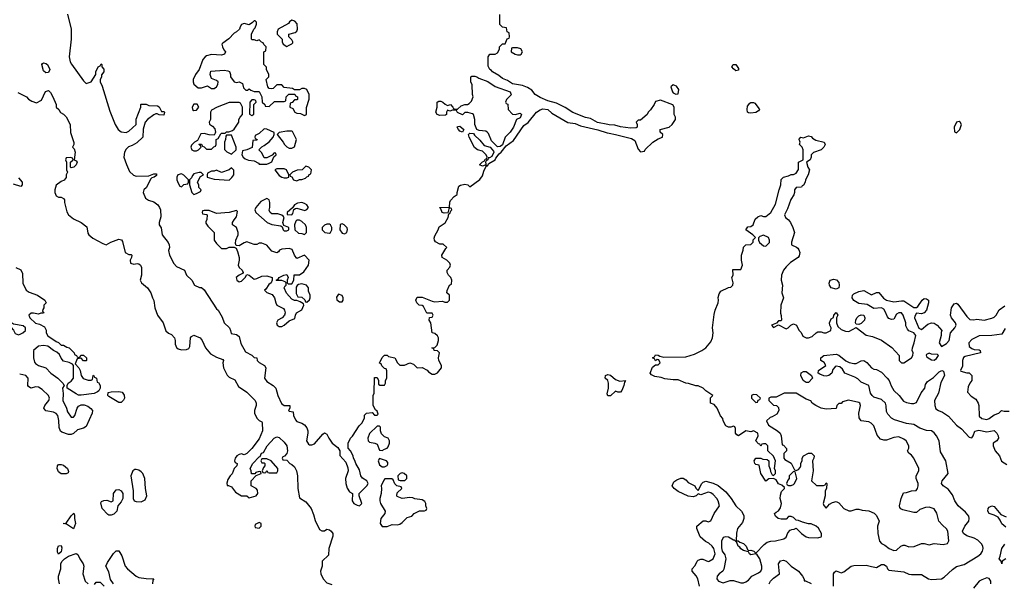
# Model space of a CAD drawing. Header units: inches. Extents: x 2380053 to 2584298, y 380219 to 546618.
# Tile 682 of 788: x 2525300 to 2533150, y 472854 to 477346. Entities that reach past the tile are written whole.
import ezdxf

# ---------------------------------------------------------------- set-up
doc = ezdxf.new("R2010")
doc.units = ezdxf.units.IN
doc.header["$MEASUREMENT"] = 0
doc.layers.add('C5427', color=7, linetype='Continuous')
doc.layers.add('C5437', color=7, linetype='Continuous')

msp = doc.modelspace()

# ---------------------------------------------------------------- linework, layer by layer
at = {"layer": 'C5427', "color": 2}
for points, elevation in [([(2525681, 477390), (2525710.8, 477270), (2525710.8, 477190), (2525694, 477050), (2525702.8, 477010), (2525712.8, 476992.8), (2525810, 476858), (2525830, 476838), (2525870, 476852), (2525908, 476910), (2525908.7, 476930), (2525926, 476970), (2525942, 476978), (2525950, 476994), (2525954, 476990), (2525954, 476970), (2525971.6, 476951.6), (2525972, 476930), (2525952.7, 476907.3), (2525951.6, 476888.4), (2525942, 476870), (2525942, 476850), (2525956.9, 476816.9), (2526018, 476618), (2526061, 476510), (2526084.7, 476470), (2526110, 476451.3), (2526150, 476446), (2526170, 476458), (2526228, 476510), (2526230, 476554), (2526266, 476650), (2526266, 476670), (2526270, 476674), (2526310, 476674), (2526330, 476662), (2526399.6, 476659.6), (2526412.7, 476652.7), (2526430, 476614), (2526450, 476614), (2526454, 476610), (2526450, 476586), (2526412.7, 476587.3), (2526395.3, 476595.3), (2526385.4, 476594.6), (2526370, 476588.7), (2526318, 476550), (2526302, 476530), (2526285.4, 476474.6), (2526282, 476410), (2526235.3, 476364.7), (2526198, 476342), (2526167.9, 476332.1), (2526150, 476315.3), (2526134.8, 476290), (2526130.8, 476250), (2526150.9, 476190.9), (2526176.9, 476136.9), (2526206.4, 476106.4), (2526230, 476098), (2526330, 476101), (2526370, 476118.8), (2526390, 476118), (2526390, 476104), (2526371.3, 476090), (2526354, 476086), (2526344, 476076), (2526310.5, 476009.5), (2526291.3, 475990), (2526284.7, 475970), (2526302.8, 475922.8), (2526327.1, 475907.1), (2526370, 475894.8), (2526401, 475870), (2526414.8, 475850), (2526422, 475830), (2526426.4, 475773.6), (2526411.3, 475730), (2526411.3, 475710), (2526427.1, 475687.1), (2526436, 475630), (2526484, 475570), (2526492.5, 475552.5), (2526494, 475530), (2526486.4, 475506.4), (2526496, 475470), (2526530, 475402), (2526550, 475378), (2526614, 475350), (2526631.1, 475311.1), (2526672, 475270), (2526694, 475230), (2526732.7, 475212.7), (2526750, 475212), (2526770, 475192), (2526870, 475042), (2526882, 475030), (2526914.4, 474974.4), (2526931.3, 474930), (2526972, 474890), (2526982, 474870), (2526985.4, 474845.4), (2527030, 474838), (2527050, 474822), (2527064.5, 474764.5), (2527099.8, 474699.8), (2527151.6, 474671.6), (2527170, 474654), (2527190, 474652), (2527194, 474630), (2527210, 474614), (2527252, 474590), (2527262, 474570), (2527251.3, 474490), (2527270, 474462), (2527322, 474430), (2527342, 474410), (2527358, 474350), (2527387.5, 474287.5), (2527410, 474271.3), (2527454, 474270), (2527454, 474250), (2527444.7, 474230), (2527450, 474224.7), (2527479.6, 474219.6), (2527482.8, 474190), (2527498, 474158), (2527510, 474144.7), (2527550, 474131.3), (2527570, 474118), (2527590, 474092), (2527598, 474070), (2527598, 474050), (2527586, 473990), (2527603.5, 473963.5), (2527610, 473958), (2527630, 473958), (2527650, 473964.7), (2527716.4, 474043.6), (2527730, 474054), (2527750, 474042), (2527764.7, 474010), (2527790.9, 473970.9), (2527836.9, 473936.9), (2527852, 473910), (2527852.7, 473872.7), (2527899.8, 473819.8), (2527915.3, 473775.3), (2527918, 473750), (2527898.8, 473690), (2527900.7, 473650), (2527910, 473612), (2527930, 473582), (2527954, 473570), (2527951.3, 473510), (2527964.7, 473490), (2527990, 473476), (2528010, 473471.3), (2528028.7, 473490), (2528008, 473550), (2528006, 473570), (2528068, 473630), (2528078, 473650), (2528068, 473670), (2528032.9, 473692.9), (2528019, 473710), (2528010, 473758), (2527979, 473810), (2527973.2, 473833.2), (2527962, 473850), (2527958, 473870), (2527938, 473910), (2527918, 473930), (2527918, 473970), (2527938, 474010), (2527953.6, 474026.4), (2528008, 474110), (2528028.9, 474131.1), (2528048.7, 474170), (2528050, 474194), (2528066, 474210), (2528110, 474214), (2528130, 474194), (2528150, 474194), (2528158, 474202), (2528150, 474226), (2528136.4, 474236.4), (2528118, 474270), (2528118, 474350), (2528126, 474370), (2528130, 474494), (2528150, 474494), (2528154, 474490), (2528162, 474470), (2528162, 474442), (2528172.7, 474432.7), (2528210, 474434), (2528218, 474450), (2528218, 474470), (2528228, 474490), (2528227.3, 474547.3), (2528222, 474562), (2528210, 474566), (2528187.3, 474587.3), (2528182, 474602), (2528168, 474608), (2528190, 474654), (2528210, 474672), (2528230, 474671.3), (2528241, 474661), (2528292, 474650), (2528311.6, 474611.6), (2528332, 474592), (2528368.4, 474591.6), (2528411.1, 474611.1), (2528439.8, 474599.8), (2528470, 474572), (2528510, 474574), (2528550, 474552), (2528559.6, 474539.6), (2528590, 474522), (2528610, 474521), (2528630, 474531.3), (2528662, 474570), (2528662, 474590), (2528642, 474630), (2528638, 474650), (2528646, 474690), (2528630, 474706), (2528606, 474710), (2528602, 474722), (2528586, 474730), (2528610, 474734), (2528628.4, 474751.6), (2528638, 474790), (2528638, 474810), (2528630, 474826), (2528610, 474846), (2528588, 474850), (2528578, 474930), (2528566, 474950), (2528567.3, 474972.7), (2528590, 474974), (2528598, 474990), (2528590, 475006), (2528547.3, 475007.3), (2528520.4, 475060.4), (2528510, 475068), (2528486, 475070), (2528466, 475090), (2528458, 475110), (2528470, 475134), (2528510, 475134), (2528590, 475102), (2528610, 475098), (2528670, 475102), (2528690, 475094), (2528710, 475094), (2528726, 475110), (2528726, 475150), (2528706, 475170), (2528707.3, 475187.3), (2528726, 475230), (2528742, 475238), (2528746, 475270), (2528738, 475290), (2528718, 475310), (2528708, 475330), (2528708, 475350), (2528730, 475374), (2528735.3, 475390), (2528730, 475406), (2528706, 475430), (2528668, 475450), (2528666, 475470), (2528696.4, 475523.6), (2528706, 475530), (2528676.4, 475556.4), (2528650, 475558), (2528616.4, 475576.4), (2528608.4, 475588.4), (2528605.6, 475605.6), (2528610, 475622), (2528637.2, 475670), (2528644.7, 475695.3), (2528692.7, 475727.3), (2528716, 475770), (2528722, 475798), (2528730, 475802), (2528736.4, 475823.6), (2528746, 475830), (2528742, 475842), (2528730, 475846), (2528722, 475838), (2528714, 475806), (2528683.1, 475803.1), (2528669.1, 475809.1), (2528658, 475838), (2528648, 475850), (2528727.3, 475852.7), (2528729, 475891), (2528734.6, 475905.4), (2528763.1, 475936.9), (2528788, 475952), (2528788, 475968), (2528802, 476018), (2528814, 476026), (2528850, 476036), (2528874, 476030), (2528890, 476014), (2528970, 476071.3), (2528990, 476102), (2529000.2, 476139.8), (2529020.4, 476179.6), (2529030, 476182), (2529040.2, 476199.8), (2529092.1, 476227.9), (2529097.2, 476242.8), (2529122.9, 476277.1), (2529139, 476290), (2529179.3, 476340.7), (2529236.5, 476383.5), (2529318.6, 476501.4), (2529353.3, 476526.7), (2529419.5, 476610), (2529450, 476628.2), (2529470, 476634.4), (2529510.3, 476630.3), (2529542.3, 476602.3), (2529670, 476526), (2529730, 476518), (2529770, 476500.3), (2529910, 476467), (2529983.4, 476443.4), (2530000, 476440.5)], 38), ([(2530000, 476508.9), (2529990, 476509.7), (2529907.6, 476527.6), (2529850, 476559.5), (2529810, 476567.8), (2529710, 476606.3), (2529650, 476647), (2529580.2, 476680.2), (2529510, 476699.7), (2529450, 476725.1), (2529409.7, 476749.8), (2529384.5, 476784.5), (2529350, 476806), (2529310, 476821.2), (2529230, 476835.1), (2529190, 476862.7), (2529150, 476876), (2529120.2, 476900.2), (2529068.7, 476930), (2529062, 476942), (2529048.7, 476950), (2529036.4, 476976.4), (2529034, 477010), (2529035.3, 477050), (2529048.9, 477071.1), (2529090, 477072), (2529110, 477082), (2529126, 477110), (2529126, 477130), (2529150, 477154), (2529170, 477154), (2529187.3, 477192.7), (2529202, 477198), (2529206, 477210), (2529202, 477242), (2529186, 477250), (2529182, 477282), (2529150, 477286), (2529128.4, 477308.4), (2529127.3, 477387.3)], 38), ([(2525285.4, 476765.4), (2525354, 476730), (2525371.6, 476711.6), (2525396.9, 476696.9), (2525435.3, 476684.7), (2525474.6, 476705.4), (2525505.2, 476774.8), (2525530, 476782), (2525545.4, 476765.4), (2525564.7, 476730), (2525592, 476670), (2525592, 476650), (2525612, 476630), (2525625.4, 476605.4), (2525650, 476592), (2525671.1, 476571.1), (2525702, 476510), (2525706.4, 476446.4), (2525731.6, 476368.4), (2525732, 476350), (2525722, 476330), (2525736, 476316), (2525742, 476290), (2525734, 476230), (2525750, 476222), (2525758, 476210), (2525751.3, 476190), (2525732, 476170), (2525710, 476166), (2525706, 476170), (2525706, 476210), (2525726, 476230), (2525722, 476242), (2525707.3, 476247.3), (2525670, 476246), (2525664.7, 476230), (2525674, 476210), (2525674, 476150), (2525682, 476130), (2525672, 476110), (2525671.6, 476088.4), (2525654, 476066), (2525630, 476055.3), (2525590, 476028), (2525581, 475990), (2525581, 475970), (2525590, 475942), (2525610, 475931.3), (2525630, 475932), (2525650, 475922), (2525658, 475910), (2525658, 475890), (2525675.3, 475815.3), (2525690, 475792), (2525730, 475758), (2525790.9, 475730.9), (2525834.4, 475694.4), (2525843.5, 475643.5), (2525851.3, 475630), (2525884.5, 475604.5), (2525962, 475562), (2525990, 475551.3), (2526027, 475573), (2526090, 475596), (2526111.1, 475591.1), (2526118.8, 475578.8), (2526142, 475490), (2526170, 475474), (2526190, 475474), (2526194, 475470), (2526192, 475450), (2526182, 475430), (2526184.7, 475404.7), (2526210, 475398), (2526236.4, 475403.6), (2526250, 475401), (2526264.7, 475390), (2526271.3, 475370), (2526271.3, 475310), (2526261, 475270), (2526271, 475250), (2526318.8, 475210), (2526346, 475170), (2526358, 475130), (2526371.1, 475108.9), (2526378, 475050), (2526398, 474990), (2526444.7, 474930), (2526466.4, 474866.4), (2526486.4, 474846.4), (2526510, 474838), (2526534.8, 474810), (2526541, 474790), (2526539.6, 474759.6), (2526550, 474734), (2526563.6, 474723.6), (2526590, 474714), (2526630, 474718), (2526650, 474724.7), (2526658, 474742), (2526662, 474810), (2526670, 474822), (2526690, 474831.3), (2526738, 474810), (2526756.3, 474790), (2526782.8, 474730), (2526822.4, 474682.4), (2526870, 474657.3), (2526918.8, 474638.8), (2526924.7, 474630), (2526921, 474610), (2526924, 474570), (2526953.8, 474513.8), (2526970, 474497.3), (2527014.8, 474474.8), (2527043.5, 474423.5), (2527110, 474378), (2527178, 474310), (2527184.7, 474290), (2527184.7, 474270), (2527171.3, 474230), (2527171.3, 474210), (2527191.3, 474170), (2527210, 474151.3), (2527230, 474142), (2527234.4, 474134.4), (2527237.3, 474070), (2527210, 474005.2), (2527152.1, 473927.9), (2527110, 473888.7), (2527090, 473879), (2527070, 473885.2), (2527050, 473881.2), (2527031.3, 473870), (2527018, 473850), (2527014, 473830), (2527018, 473818), (2527034, 473810), (2527032, 473790), (2527011.1, 473768.9), (2526994, 473726), (2526978, 473710), (2526959.8, 473680.2), (2526952, 473652), (2526954, 473634), (2526966, 473634), (2526990, 473622), (2527019.6, 473579.6), (2527070, 473552), (2527111.6, 473551.6), (2527130, 473534), (2527186, 473550), (2527198, 473570), (2527196.4, 473596.4), (2527186, 473610), (2527146, 473630), (2527146, 473670), (2527186, 473714), (2527226, 473730), (2527222, 473742), (2527210, 473746), (2527183.6, 473736.4), (2527174, 473726), (2527147.3, 473727.3), (2527146, 473750), (2527138, 473770), (2527158, 473810), (2527210, 473862), (2527216.4, 473863.6), (2527229, 473890), (2527243.1, 473896.9), (2527273.2, 473950), (2527330, 474010.7), (2527350, 474020.7), (2527370, 474014.8), (2527410, 473978.8), (2527430.7, 473950), (2527436, 473910), (2527431.1, 473888.9), (2527412.7, 473867.3), (2527398, 473862), (2527394, 473850), (2527398, 473838), (2527430, 473834), (2527454, 473810), (2527470, 473802), (2527490, 473782), (2527506, 473750), (2527514.8, 473710), (2527518, 473610), (2527530, 473534), (2527582, 473502), (2527624.7, 473450), (2527643.5, 473403.5), (2527655.3, 473355.3), (2527690, 473282), (2527710, 473272), (2527730, 473272), (2527750, 473284.7), (2527770, 473281), (2527784.7, 473270), (2527796, 473250), (2527798, 473230), (2527764.7, 473130), (2527762, 473078), (2527712, 473030), (2527711.3, 472990), (2527698.8, 472950), (2527701, 472930), (2527721, 472890), (2527750, 472858.8), (2527790, 472844.7)], 34), ([(2525290, 476084.7), (2525318.8, 476050), (2525321, 476030), (2525310, 476015.3), (2525250, 476035.3)], 30), ([(2525270, 475372), (2525310, 475351.3), (2525323.6, 475323.6), (2525325.4, 475245.4), (2525352, 475190), (2525375.3, 475175.3), (2525442, 475150), (2525502, 475110), (2525512, 475090), (2525494, 475070), (2525491.6, 475048.4), (2525483.6, 475036.4), (2525482, 475022), (2525491.6, 475011.6), (2525490, 475006), (2525470, 475006), (2525450, 474998), (2525410, 475008), (2525392.7, 475007.3), (2525374, 474990), (2525382, 474970), (2525426.4, 474926.4), (2525458.8, 474918.8), (2525496.9, 474896.9), (2525511.1, 474871.1), (2525512, 474850), (2525525.4, 474825.4), (2525590, 474782), (2525610, 474774), (2525632, 474752), (2525650, 474751.3), (2525675.3, 474735.3), (2525694, 474730), (2525734, 474690), (2525738, 474678), (2525754, 474670), (2525758, 474658), (2525770, 474654), (2525782, 474658), (2525788.4, 474671.6), (2525808.4, 474671.6), (2525834, 474650), (2525834, 474630), (2525830, 474628), (2525810, 474628), (2525790, 474648), (2525758, 474642), (2525742, 474602), (2525771, 474571), (2525782, 474550), (2525791.3, 474510), (2525807.3, 474487.3), (2525846, 474474), (2525870, 474474), (2525882, 474478), (2525886, 474510), (2525890, 474514), (2525898, 474498), (2525914, 474490), (2525918, 474458), (2525930, 474454), (2525942, 474430), (2525942, 474410), (2525931.1, 474388.9), (2525921, 474379), (2525893.2, 474366.8), (2525790, 474353.2), (2525770, 474354), (2525750, 474364), (2525678, 474410), (2525678, 474430), (2525686, 474450), (2525710, 474464.7), (2525729, 474490), (2525728.7, 474588.7), (2525720.4, 474600.4), (2525694.6, 474614.6), (2525650, 474624), (2525630, 474648.7), (2525616.5, 474676.5), (2525596.5, 474696.5), (2525568.7, 474710), (2525525.2, 474745.2), (2525490, 474749.3), (2525450, 474745.2), (2525411.3, 474710), (2525410.7, 474650), (2525417.3, 474617.3), (2525425.2, 474605.2), (2525450.5, 474590.5), (2525510, 474570.8), (2525548.7, 474528.7), (2525604, 474490), (2525644.7, 474450), (2525654, 474430), (2525642, 474410), (2525646.4, 474366.4), (2525644.9, 474310), (2525674, 474250), (2525681.1, 474221.1), (2525710, 474178), (2525730, 474178), (2525739, 474190), (2525759, 474250), (2525770, 474264.7), (2525790, 474276), (2525815.3, 474275.3), (2525844.5, 474264.5), (2525867.5, 474247.5), (2525881, 474230), (2525878.8, 474210), (2525830, 474104), (2525810, 474089.3), (2525762, 474078), (2525730, 474048), (2525710, 474039), (2525690, 474041.2), (2525637.2, 474057.2), (2525625.2, 474065.2), (2525614.8, 474094.8), (2525611.7, 474151.7), (2525603.7, 474190), (2525590, 474206), (2525570, 474217), (2525509.6, 474229.6), (2525493.2, 474250), (2525501.2, 474270), (2525532.7, 474310), (2525537.2, 474330), (2525529, 474350), (2525479.1, 474399.1), (2525450, 474418), (2525430, 474420.9), (2525390, 474409.4), (2525370, 474422), (2525364, 474430), (2525368.4, 474488.4), (2525348.9, 474508.9), (2525300.2, 474520.2)], 30), ([(2530000, 474348.3), (2529990, 474348), (2529984.7, 474364.7), (2529995.3, 474410), (2529995.3, 474450), (2529989, 474469), (2529968.7, 474490), (2529969.3, 474510.7), (2529990, 474518), (2530000, 474515)], 34), ([(2526048, 472850), (2526024, 472884), (2526010, 472946), (2525988.4, 472991.6), (2526000.2, 473019.8), (2526049.4, 473090.6), (2526070, 473112), (2526090, 473112), (2526113.7, 473073.7), (2526142, 472990), (2526159.1, 472970), (2526230, 472911), (2526250, 472900.7), (2526308.7, 472891.3), (2526371, 472890), (2526362, 472878), (2526358, 472850)], 30), ([(2525619, 472850), (2525609, 472890), (2525609.2, 472910), (2525629.2, 472970), (2525628.7, 473011.3), (2525638, 473030), (2525658, 473050), (2525689.4, 473070.6), (2525750, 473091), (2525762.8, 473082.8), (2525778.8, 473050), (2525806.8, 473010), (2525810.6, 472990), (2525804, 472930), (2525822.8, 472870), (2525846, 472850)], 30), ([(2525896.5, 472843.5), (2525910, 472862), (2525942, 472862), (2525974, 472830)], 30)]:
    msp.add_lwpolyline(points, dxfattribs=dict(at, elevation=elevation))
for points, elevation in [([(2527170, 477338), (2527156.9, 477323.1), (2527130, 477306), (2527090, 477315.3), (2527070, 477308), (2527058, 477290), (2527052, 477270), (2527030, 477248), (2527010, 477238), (2526966.4, 477193.6), (2526919.8, 477160.2), (2526911.3, 477150), (2526916, 477130), (2526926.8, 477106.8), (2526942, 477090), (2526934, 477070), (2526910, 477064), (2526830, 477068.7), (2526790, 477059), (2526778, 477050), (2526761, 477030), (2526730.8, 476950), (2526702, 476910), (2526682.8, 476870), (2526682.8, 476850), (2526690, 476832), (2526723.6, 476803.6), (2526750, 476802), (2526798, 476818), (2526830, 476798), (2526850, 476798), (2526870, 476812), (2526879, 476830), (2526882, 476850), (2526870, 476862), (2526830, 476878), (2526819, 476910), (2526825.2, 476934.8), (2526930, 476944.7), (2526959.6, 476939.6), (2526972.7, 476932.7), (2526982, 476910), (2526982, 476890), (2527010, 476852), (2527030, 476844.7), (2527051.1, 476851.1), (2527078, 476838), (2527083.6, 476803.6), (2527103.6, 476783.6), (2527116.4, 476783.6), (2527130, 476794), (2527143.6, 476783.6), (2527170, 476774), (2527210, 476774), (2527232, 476730), (2527234, 476690), (2527254, 476670), (2527258, 476658), (2527290, 476654), (2527332.7, 476692.7), (2527410, 476694), (2527422, 476698), (2527426, 476730), (2527447.3, 476752.7), (2527492.7, 476752.7), (2527498, 476738), (2527514, 476730), (2527514, 476710), (2527510, 476706), (2527490, 476706), (2527472.7, 476687.3), (2527458, 476682), (2527454, 476650), (2527478, 476638), (2527494, 476610), (2527510, 476602), (2527539.6, 476599.6), (2527570, 476582), (2527586, 476590), (2527587.3, 476647.3), (2527608.4, 476711.6), (2527608, 476750), (2527588.4, 476788.4), (2527570, 476798), (2527550, 476798), (2527530, 476786), (2527490, 476786), (2527476.4, 476796.4), (2527410, 476806), (2527390, 476826), (2527350, 476826), (2527322, 476798), (2527310, 476795.3), (2527290, 476798), (2527278, 476810), (2527266, 476870), (2527286, 476890), (2527286, 476910), (2527268.4, 476948.4), (2527267.3, 476967.3), (2527246, 476990), (2527246, 477090), (2527262, 477098), (2527266, 477130), (2527247.3, 477147.3), (2527242, 477162), (2527227.3, 477167.3), (2527210, 477186), (2527190, 477178), (2527170, 477186), (2527150, 477186), (2527148, 477190), (2527148.4, 477231.6), (2527166, 477270), (2527178, 477282), (2527188, 477310), (2527187.3, 477327.3), (2527176.4, 477336.4)], 42), ([(2527470, 477342), (2527452, 477330), (2527444.7, 477315.3), (2527362, 477270), (2527354, 477250), (2527354, 477230), (2527394, 477190), (2527394, 477170), (2527402, 477150), (2527430, 477132), (2527450, 477142), (2527470, 477154), (2527478, 477162), (2527478, 477170), (2527470, 477186), (2527446, 477210), (2527446, 477230), (2527496.4, 477243.6), (2527510, 477254), (2527515.3, 477270), (2527513.6, 477313.6), (2527493.6, 477333.6)], 42), ([(2529270, 477122), (2529230, 477122), (2529222, 477118), (2529218, 477090), (2529250, 477071.3), (2529270, 477064.7), (2529290, 477064.7), (2529298, 477070), (2529308, 477090), (2529294.6, 477114.6)], 38), ([(2525510, 476922), (2525490, 476938), (2525478, 476990), (2525482, 476998), (2525490, 477002), (2525510, 476998), (2525522, 476990), (2525542, 476950), (2525530, 476926)], 34), ([(2529250, 476591.3), (2529290, 476602), (2529302, 476590), (2529290, 476564), (2529262, 476550), (2529236, 476490), (2529210.6, 476449.4), (2529171.3, 476410), (2529150, 476348), (2529130, 476335.3), (2529110, 476334), (2529061.2, 476381.2), (2529039, 476439), (2529030, 476448), (2529016.4, 476456.4), (2528963.1, 476463.1), (2528946, 476470), (2528928, 476510), (2528928, 476550), (2528918, 476590), (2528910, 476595.3), (2528874, 476606), (2528850, 476606), (2528830, 476588.7), (2528790, 476606), (2528782, 476622), (2528770, 476626), (2528750, 476626), (2528730, 476618), (2528710, 476626), (2528702, 476610), (2528702, 476590), (2528696, 476584), (2528650, 476582.7), (2528629.6, 476589.6), (2528619, 476610), (2528629, 476650), (2528628, 476690), (2528643.1, 476696.9), (2528656.9, 476696.9), (2528674, 476690), (2528691.6, 476671.6), (2528710, 476662), (2528734, 476670), (2528754, 476650), (2528758, 476638), (2528770, 476634), (2528790, 476634), (2528820.4, 476659.6), (2528848.9, 476671.1), (2528870, 476671.3), (2528883.1, 476676.9), (2528903.1, 476696.9), (2528915.3, 476730), (2528909, 476750), (2528907.3, 476827.3), (2528898, 476850), (2528898, 476890), (2528904.7, 476895.3), (2528930, 476895.5), (2528944.7, 476890), (2528959.8, 476879.8), (2529033, 476853), (2529090, 476814), (2529210, 476770.7), (2529215.3, 476755.3), (2529222, 476750), (2529182, 476710), (2529174, 476690), (2529178, 476678), (2529191.6, 476671.6), (2529194, 476630), (2529230, 476592)], 38), ([(2527050, 476686), (2526970, 476686), (2526874, 476650), (2526830, 476626), (2526822, 476610), (2526822, 476550), (2526812, 476530), (2526812.7, 476512.7), (2526836.9, 476496.9), (2526855.3, 476475.3), (2526862, 476450), (2526859.6, 476440.4), (2526850, 476426), (2526812, 476428), (2526770, 476438), (2526744.7, 476435.3), (2526718, 476382), (2526694, 476370), (2526670, 476346), (2526664.7, 476330), (2526674, 476310), (2526690, 476302), (2526710, 476302), (2526726, 476310), (2526746, 476330), (2526742, 476342), (2526728, 476350), (2526730, 476354), (2526750, 476354), (2526758, 476338), (2526770, 476334), (2526790, 476314), (2526830, 476314), (2526847.3, 476332.7), (2526862, 476338), (2526866, 476350), (2526866, 476390), (2526882, 476398), (2526903.1, 476436.9), (2526910, 476442), (2526938, 476442), (2526948.4, 476451.6), (2526967.3, 476452.7), (2526996.4, 476463.6), (2527010, 476474), (2527048, 476530), (2527048.4, 476551.6), (2527058, 476570), (2527078, 476590), (2527078, 476650), (2527062, 476682)], 42), ([(2526714, 476674), (2526690, 476674), (2526676, 476650), (2526678, 476630), (2526690, 476621), (2526710, 476626), (2526729, 476650)], 42), ([(2527170, 476706), (2527150, 476706), (2527134, 476690), (2527132.7, 476592.7), (2527150, 476582), (2527167.3, 476592.7), (2527166, 476670), (2527186, 476690), (2527182, 476702)], 42), ([(2527250, 476475.3), (2527210, 476438), (2527178, 476422), (2527174, 476410), (2527178, 476398), (2527194, 476390), (2527190, 476386), (2527158, 476382), (2527152.7, 476327.3), (2527110, 476308), (2527078, 476302), (2527072, 476270), (2527082, 476250), (2527096.9, 476236.9), (2527125.4, 476225.4), (2527170, 476222), (2527203.6, 476203.6), (2527210, 476194), (2527270, 476194), (2527290, 476202), (2527310, 476214), (2527326, 476254), (2527346, 476270), (2527342, 476282), (2527330, 476286), (2527314, 476266), (2527270, 476246), (2527250, 476246), (2527230, 476286), (2527206, 476310), (2527230, 476334), (2527250, 476342), (2527290, 476371.3), (2527322, 476410), (2527328.7, 476430), (2527328, 476448), (2527270, 476474)], 42), ([(2528830, 476448.7), (2528810, 476458), (2528798, 476470), (2528788, 476490), (2528790, 476494), (2528810, 476498), (2528842, 476470)], 38), ([(2526990, 476426), (2526950, 476426), (2526943.6, 476416.4), (2526942, 476390), (2526934, 476370), (2526932.7, 476312.7), (2526951.6, 476291.6), (2526990, 476274), (2527026, 476310), (2527026, 476330)], 42), ([(2527470, 476458), (2527430, 476458), (2527370, 476446), (2527354, 476430), (2527402, 476370), (2527412, 476350), (2527430, 476332), (2527450, 476322), (2527470, 476322), (2527490, 476334), (2527508, 476390), (2527474.6, 476454.6)], 42), ([(2529018, 476182), (2529010, 476186), (2528990, 476178), (2528966, 476190), (2528990, 476214), (2529002, 476218), (2529010, 476234), (2529022, 476238), (2529026, 476250), (2529018, 476270), (2528990, 476298), (2528950, 476308.7), (2528926.3, 476326.3), (2528884, 476410), (2528878, 476430), (2528890, 476442), (2528918, 476438), (2528925.4, 476425.4), (2528970, 476384.7), (2529002, 476342), (2529051, 476331), (2529078.8, 476298.8), (2529081, 476290), (2529063.6, 476256.4), (2529046, 476246), (2529034, 476246), (2529032, 476228), (2529018, 476222), (2529014, 476210)], 38), ([(2526990, 476166), (2526971.6, 476148.4), (2526910, 476128), (2526870, 476146), (2526850, 476138), (2526830, 476138), (2526798, 476122), (2526794, 476110), (2526794, 476090), (2526850, 476074), (2526970, 476066), (2526992.9, 476087.1), (2527008, 476110), (2527007.3, 476147.3)], 42), ([(2527410, 476158), (2527350, 476158), (2527334, 476150), (2527370, 476104.7), (2527390, 476091.3), (2527410, 476084.7), (2527430, 476084.7), (2527446, 476090), (2527446, 476110), (2527428.4, 476148.4)], 42), ([(2527582, 476178), (2527551.6, 476148.4), (2527512.7, 476147.3), (2527474, 476130), (2527454, 476110), (2527458, 476098), (2527470, 476094), (2527482, 476070), (2527510, 476061), (2527530, 476071.3), (2527548.4, 476071.6), (2527578, 476082), (2527590, 476094), (2527602, 476098), (2527607.3, 476112.7), (2527622, 476118), (2527626, 476150), (2527606, 476170)], 42), ([(2526590, 476118), (2526562, 476110), (2526552, 476090), (2526552, 476070), (2526563.6, 476043.6), (2526578, 476018), (2526590, 476014), (2526608.4, 476031.6), (2526642, 476038), (2526646, 476050), (2526646, 476070), (2526610, 476108)], 42), ([(2526730, 476128), (2526690, 476118), (2526676.9, 476103.1), (2526670, 476086), (2526654, 476070), (2526654, 476030), (2526672, 475970), (2526690, 475952), (2526710, 475962), (2526742, 475978), (2526746, 475990), (2526728.4, 476008.4), (2526727.3, 476027.3), (2526718, 476050), (2526743.1, 476096.9), (2526766, 476110), (2526747.3, 476127.3)], 42), ([(2527270, 475922), (2527223.5, 475896.5), (2527182, 475850), (2527174, 475830), (2527182, 475810), (2527272, 475730), (2527310, 475714.8), (2527382, 475702), (2527394, 475694), (2527402, 475670), (2527410, 475662), (2527430, 475662), (2527446, 475670), (2527446, 475690), (2527406, 475706), (2527398, 475730), (2527408, 475770), (2527400.4, 475780.4), (2527389, 475789), (2527358, 475798), (2527310, 475798), (2527298, 475810), (2527289, 475829), (2527295.3, 475850), (2527294, 475890), (2527288, 475910)], 42), ([(2527550, 475889), (2527515.3, 475884.7), (2527492, 475870), (2527474, 475846), (2527432, 475810), (2527434, 475794), (2527470, 475792), (2527479, 475801), (2527486, 475834), (2527498, 475842), (2527510, 475844.7), (2527573.6, 475826.4), (2527590, 475832), (2527602, 475850), (2527588.7, 475870), (2527570, 475881.2)], 42), ([(2527030, 475826), (2526970, 475808.7), (2526870, 475801.2), (2526810, 475826), (2526770, 475826), (2526758, 475822), (2526754, 475810), (2526758, 475798), (2526790, 475794), (2526794, 475790), (2526792.7, 475752.7), (2526784.7, 475735.3), (2526785.4, 475725.4), (2526799.6, 475699.6), (2526852, 475650), (2526851.3, 475590), (2526870, 475562), (2526910, 475522), (2526950, 475522), (2526970, 475532), (2527010, 475534), (2527025.4, 475525.4), (2527038, 475498), (2527051, 475450), (2527050.9, 475429.1), (2527041, 475390), (2527050, 475372), (2527074, 475350), (2527082, 475330), (2527078, 475322), (2527050, 475308.7), (2527026, 475290), (2527032, 475270), (2527050, 475258), (2527070, 475262), (2527098, 475290), (2527110, 475314), (2527130.9, 475310.9), (2527170, 475278), (2527190, 475282), (2527230, 475301), (2527270, 475304.7), (2527314, 475290), (2527314, 475270), (2527304.7, 475250), (2527285.8, 475234.2), (2527262, 475198), (2527252, 475190), (2527271.1, 475171.1), (2527314.4, 475154.4), (2527331.3, 475130), (2527342, 475090), (2527351.6, 475071.6), (2527403.6, 475043.6), (2527412, 475030), (2527418, 475010), (2527412, 474990), (2527392, 474970), (2527358, 474950), (2527346.8, 474930), (2527352, 474910), (2527370, 474901), (2527390, 474901), (2527410, 474911.3), (2527450, 474946), (2527494.6, 474965.4), (2527498, 474990), (2527508, 475010), (2527550, 475034), (2527566, 475070), (2527562, 475082), (2527536.4, 475096.4), (2527510, 475108), (2527490, 475108), (2527470, 475118), (2527426.3, 475166.3), (2527408.7, 475210), (2527416.4, 475223.6), (2527426, 475230), (2527426, 475250), (2527418, 475258), (2527390, 475266), (2527350, 475266), (2527346, 475270), (2527362, 475278), (2527368.4, 475291.6), (2527406, 475310), (2527430, 475314), (2527442, 475290), (2527434, 475270), (2527434, 475250), (2527442, 475242), (2527470, 475242), (2527486, 475270), (2527487.3, 475312.7), (2527530, 475312), (2527564.7, 475335.3), (2527602, 475390), (2527608, 475430), (2527570, 475468), (2527510, 475442), (2527490, 475468), (2527473.2, 475513.2), (2527450, 475522), (2527390, 475518), (2527371.6, 475508.4), (2527363.6, 475496.4), (2527350, 475488.7), (2527310, 475502), (2527270, 475548.7), (2527230, 475564), (2527210, 475564), (2527190, 475555.3), (2527170, 475554), (2527110, 475575.3), (2527090, 475568.7), (2527050, 475544), (2527026, 475546), (2527022, 475562), (2527024, 475590), (2527042, 475630), (2527042, 475650), (2527028.9, 475688.9), (2526998, 475710), (2526998, 475730), (2527009.1, 475750.9), (2527030, 475774), (2527038, 475818)], 42), ([(2527530, 475748), (2527510, 475748), (2527501, 475739), (2527492, 475710), (2527494, 475670), (2527523.6, 475643.6), (2527550, 475642), (2527570, 475634), (2527586, 475650), (2527586, 475690), (2527578, 475710), (2527550, 475738)], 42), ([(2527770, 475715.3), (2527750, 475715.3), (2527730, 475708), (2527712, 475690), (2527712, 475670), (2527734, 475650), (2527770, 475644.7), (2527778, 475650), (2527788, 475670), (2527788, 475690), (2527778, 475710)], 42), ([(2527870, 475718), (2527863.6, 475716.4), (2527854, 475710), (2527852, 475670), (2527870, 475644.7), (2527890, 475638), (2527908, 475650), (2527914.6, 475674.6), (2527910, 475686), (2527886, 475710)], 42), ([(2527550, 475242), (2527523.6, 475236.4), (2527511.6, 475228.4), (2527505.4, 475214.6), (2527503.6, 475163.6), (2527518, 475138), (2527550, 475134), (2527572.7, 475112.7), (2527578, 475098), (2527590, 475094), (2527610, 475114), (2527615.3, 475130), (2527615.3, 475150), (2527603.1, 475183.1), (2527602, 475210), (2527586, 475230)], 42), ([(2527842, 475158), (2527825.4, 475134.6), (2527830, 475114), (2527850, 475098), (2527870, 475098), (2527879, 475110), (2527879, 475130), (2527870, 475148)], 42), ([(2525210, 474946), (2525202, 474930), (2525204.7, 474910), (2525232, 474892), (2525251.3, 474871.3), (2525265.4, 474845.4), (2525290, 474834), (2525310, 474842), (2525326, 474850), (2525346, 474870), (2525346, 474890), (2525327.3, 474907.3), (2525250, 474918)], 30), ([(2526090, 474294), (2526010, 474342), (2526002, 474350), (2526004.7, 474375.3), (2526030, 474381), (2526090, 474382.8), (2526117.3, 474377.3), (2526133.7, 474353.7), (2526134.8, 474330), (2526127.1, 474312.9), (2526110, 474295.3)], 30), ([(2528170, 474106), (2528150, 474106), (2528090, 474048), (2528076, 474010), (2528078, 473990), (2528090, 473978), (2528131.1, 473971.1), (2528150, 473962), (2528170, 473914), (2528190, 473912), (2528210, 473922), (2528230, 473932), (2528238, 473942), (2528248.7, 473970), (2528248.7, 473990), (2528238, 474010), (2528210, 474022), (2528184.7, 474044.7), (2528178, 474070), (2528178, 474098)], 38), ([(2525630, 473725.2), (2525610, 473742), (2525599.3, 473770), (2525602.7, 473790), (2525610, 473801), (2525630, 473802), (2525650, 473794.9), (2525680.7, 473770), (2525690, 473746), (2525686, 473734), (2525670, 473725.2)], 30), ([(2527270, 473846), (2527230, 473846), (2527222, 473830), (2527230, 473814), (2527250, 473814), (2527254, 473810), (2527254, 473790), (2527243.6, 473776.4), (2527234, 473750), (2527238, 473738), (2527250, 473734), (2527262, 473738), (2527270, 473754), (2527278, 473738), (2527290, 473734), (2527350, 473734), (2527358, 473750), (2527358, 473770), (2527306, 473830)], 34), ([(2528170, 473848), (2528158, 473830), (2528170, 473798), (2528190, 473782), (2528210, 473782), (2528230, 473794), (2528236.4, 473803.6), (2528236.4, 473816.4), (2528226, 473830)], 38), ([(2526230, 473762), (2526219.6, 473760.4), (2526202, 473750), (2526186, 473710), (2526204, 473590), (2526206, 473530), (2526214, 473510), (2526230, 473504.7), (2526270, 473502), (2526300.4, 473519.6), (2526315.3, 473550), (2526304, 473610), (2526297.2, 473690), (2526282, 473730), (2526270, 473742), (2526250, 473755.3)], 34), ([(2528350, 473734), (2528334, 473730), (2528314, 473710), (2528318, 473678), (2528332.7, 473672.7), (2528370, 473672), (2528388, 473690), (2528388, 473710), (2528366, 473730)], 38), ([(2528267.3, 473687.3), (2528212.7, 473687.3), (2528203.6, 473676.4), (2528182, 473630), (2528184.7, 473610), (2528181, 473570), (2528171.3, 473530), (2528171.3, 473510), (2528178, 473490), (2528214.8, 473430), (2528210.7, 473409.3), (2528180.7, 473370), (2528174.8, 473330), (2528190, 473306), (2528230, 473307.3), (2528270, 473322.8), (2528310, 473321), (2528330, 473324.7), (2528350, 473338), (2528390, 473378), (2528426, 473390), (2528446, 473410), (2528488.4, 473431.6), (2528527.3, 473432.7), (2528542, 473438), (2528546, 473450), (2528538, 473470), (2528538, 473490), (2528530, 473506), (2528510, 473518), (2528450, 473526), (2528434.6, 473534.6), (2528410, 473539), (2528350, 473529), (2528310, 473546), (2528306, 473550), (2528310, 473574), (2528346, 473610), (2528342, 473622), (2528306, 473630), (2528290, 473646), (2528278, 473678)], 38), ([(2526010, 473397.2), (2526002.5, 473402.5), (2525957.2, 473450), (2525946, 473494), (2525953.6, 473506.4), (2525970, 473514.8), (2525995.3, 473515.3), (2526030, 473502), (2526046, 473510), (2526049.5, 473570.5), (2526070, 473598.8), (2526090, 473602), (2526110, 473590.6), (2526123, 473570), (2526123, 473530), (2526110, 473504), (2526082, 473470), (2526076, 473430), (2526050, 473405.2), (2526030, 473397.2)], 30), ([(2525730, 473288), (2525674, 473326), (2525646, 473330), (2525670, 473334), (2525710, 473392), (2525732, 473412), (2525738, 473398), (2525738, 473370), (2525746, 473330)], 30), ([(2527210, 473338), (2527178, 473322), (2527174, 473310), (2527178, 473298), (2527210, 473294), (2527226, 473310), (2527226, 473330)], 34), ([(2525610, 473086), (2525603.1, 473103.1), (2525602, 473130), (2525610, 473152), (2525630, 473154), (2525636, 473136), (2525630, 473106)], 30)]:
    msp.add_lwpolyline(points, close=True, dxfattribs=dict(at, elevation=elevation))
at = {"layer": 'C5437', "color": 2}
for points, elevation in [([(2531010, 476938), (2530990, 476953.2), (2530978, 476970), (2530989.3, 476990), (2531010.6, 476990), (2531030, 476958), (2531030, 476944)], 34), ([(2530510, 476828), (2530492, 476810), (2530504.7, 476770), (2530510, 476762), (2530530, 476752), (2530550, 476754), (2530555.3, 476790), (2530536.5, 476816.5)], 38), ([(2531130, 476599.7), (2531110, 476603.7), (2531103.7, 476610), (2531099.6, 476630), (2531103.9, 476656.1), (2531120.2, 476679.8), (2531130, 476686), (2531150, 476686), (2531159.8, 476679.8), (2531195.8, 476635.8), (2531198, 476630), (2531190, 476620.9), (2531170, 476607.1)], 34), ([(2532790, 476534), (2532770, 476528), (2532751.3, 476490), (2532752, 476452), (2532770, 476444.7), (2532795.3, 476470), (2532808.7, 476510), (2532798, 476530)], 38), ([(2531230, 475628.7), (2531201, 475619), (2531191.6, 475608.4), (2531191.3, 475590), (2531198, 475570), (2531230, 475544.7), (2531250, 475542), (2531279, 475570), (2531279, 475590), (2531269.3, 475609.3)], 34), ([(2531810, 475198), (2531769, 475210), (2531756, 475230), (2531753.6, 475246.4), (2531762, 475270), (2531790, 475277.1), (2531812, 475272), (2531830.3, 475250.3), (2531834, 475230), (2531830, 475209.3)], 34), ([(2531990, 474915.3), (2531970, 474918), (2531964, 474930), (2531965.2, 474950), (2531973.2, 474970), (2531990, 474986.8), (2532010, 474993.4), (2532030, 474991), (2532039.1, 474970), (2532036.3, 474950), (2532010, 474924)], 34), ([(2532550, 474688), (2532530, 474678), (2532527.7, 474672.3), (2532530, 474662), (2532542, 474650), (2532570, 474636), (2532590, 474631.3), (2532610, 474644.7), (2532626, 474670), (2532616.4, 474676.4), (2532570, 474679)], 34), ([(2531570, 474453.2), (2531545.2, 474470), (2531528.7, 474510), (2531530, 474531.3), (2531550, 474542), (2531570, 474542), (2531614, 474510), (2531621, 474490), (2531590, 474454)], 30), ([(2531150, 474358), (2531134, 474350), (2531134, 474330), (2531170, 474294), (2531182, 474298), (2531187.3, 474312.7), (2531202, 474318), (2531206, 474330), (2531176.4, 474356.4)], 34), ([(2531394, 474370), (2531330, 474338), (2531290, 474338), (2531274, 474330), (2531274, 474310), (2531290, 474294), (2531310, 474274), (2531334, 474270), (2531350, 474254), (2531351.3, 474230), (2531336.9, 474203.1), (2531299.6, 474180.4), (2531283.6, 474176.4), (2531254, 474150), (2531270, 474114), (2531342, 474070), (2531362, 474050), (2531372, 474030), (2531378, 473958), (2531390, 473954), (2531412.7, 473927.3), (2531414, 473910), (2531392, 473888), (2531391.6, 473851.6), (2531399.6, 473839.6), (2531451.1, 473811.1), (2531478, 473758), (2531490, 473754), (2531510, 473762), (2531522, 473778), (2531528, 473790), (2531528.4, 473811.6), (2531538, 473830), (2531538, 473850), (2531548, 473870), (2531590, 473891.3), (2531614, 473890), (2531634, 473870), (2531632, 473850), (2531622, 473830), (2531626, 473750), (2531612, 473670), (2531652.7, 473632.7), (2531707.3, 473632.7), (2531722, 473638), (2531730, 473654), (2531734, 473650), (2531732, 473610), (2531722, 473590), (2531722, 473550), (2531704.7, 473490), (2531710, 473474), (2531730, 473454), (2531755.3, 473484.7), (2531781.2, 473498.8), (2531810, 473506), (2531830, 473496), (2531870, 473451), (2531910, 473431.3), (2531930, 473431.3), (2531970, 473444.7), (2531990, 473444.7), (2532016.9, 473436.9), (2532071.1, 473431.1), (2532111.6, 473411.6), (2532130, 473394), (2532151.3, 473350), (2532138, 473310), (2532142.8, 473250), (2532156, 473190), (2532170, 473171.3), (2532197.3, 473157.3), (2532232, 473130), (2532270, 473116), (2532290, 473118), (2532326, 473150), (2532343.1, 473156.9), (2532356.9, 473156.9), (2532390, 473144.7), (2532432.1, 473147.9), (2532490, 473172), (2532510, 473172), (2532550, 473161), (2532590, 473172), (2532662, 473162), (2532698, 473170), (2532708.9, 473191.1), (2532699, 473270), (2532690, 473288), (2532656.4, 473316.4), (2532628, 473350), (2532612.9, 473412.9), (2532590, 473448), (2532550, 473462), (2532522, 473458), (2532476.9, 473443.1), (2532450, 473418), (2532430, 473418), (2532340.2, 473440.2), (2532326.3, 473446.3), (2532318, 473458), (2532314, 473470), (2532328.7, 473530), (2532345.2, 473574.8), (2532370, 473578), (2532410, 473591.3), (2532447.3, 473592.7), (2532458, 473610), (2532462, 473630), (2532462, 473650), (2532446, 473690), (2532446, 473710), (2532468, 473750), (2532468.7, 473770), (2532428.7, 473850), (2532410, 473875.3), (2532388, 473890), (2532378, 473910), (2532388.7, 473931.3), (2532389, 473950), (2532368.7, 473990), (2532350, 474004), (2532310, 474021.2), (2532270, 474017.2), (2532210, 473995.1), (2532190, 473995.1), (2532162.5, 474002.5), (2532135.1, 474035.1), (2532108.7, 474110), (2532088.7, 474130), (2532070, 474141.2), (2532010, 474148.7), (2531993.2, 474173.2), (2531989.2, 474210), (2532004, 474270), (2531998, 474290), (2531990, 474294), (2531907.1, 474312.9), (2531861, 474299), (2531850, 474288), (2531830, 474286), (2531814, 474270), (2531810, 474248), (2531730, 474241.2), (2531690, 474249.3), (2531648, 474270), (2531618, 474290), (2531608.7, 474308.7), (2531570, 474321.2), (2531490, 474369.3)], 34), ([(2531470, 473746), (2531434, 473710), (2531434, 473690), (2531423.6, 473676.4), (2531414, 473650), (2531418, 473638), (2531430, 473634), (2531450, 473634), (2531470, 473642), (2531478, 473650), (2531495.3, 473690), (2531482, 473742)], 34), ([(2530930, 473225.2), (2530910, 473219), (2530896, 473190), (2530895.3, 473135.3), (2530901, 473110), (2530921.4, 473081.4), (2530930.6, 473049.4), (2530914.4, 472965.6), (2530904.7, 472950), (2530878, 472930), (2530861, 472910), (2530858.8, 472890), (2530862.5, 472882.5), (2530872, 472870), (2530910, 472858.8), (2530964.8, 472875.2), (2530990, 472877.3), (2531050, 472858.8), (2531070, 472858.8), (2531090, 472866), (2531110, 472878), (2531138, 472910), (2531190, 472936), (2531209.3, 472950.7), (2531217.2, 472970), (2531218, 472990), (2531201.2, 473050), (2531180.4, 473080.4), (2531170, 473088), (2531130, 473082), (2531118, 473090), (2531110, 473106), (2531070, 473115.3), (2531050, 473128.7), (2531042, 473142), (2531028.7, 473150), (2531018, 473178), (2530999, 473199), (2530990, 473199), (2530950, 473221.2)], 34)]:
    msp.add_lwpolyline(points, close=True, dxfattribs=dict(at, elevation=elevation))
for points, elevation in [([(2530000, 476440.5), (2530051.6, 476431.5), (2530178.7, 476398.7), (2530203.5, 476383.5), (2530230, 476314), (2530250, 476294), (2530282, 476298), (2530287.3, 476312.7), (2530348, 476370), (2530390, 476396), (2530426, 476410), (2530428, 476430), (2530406, 476450), (2530406, 476470), (2530478, 476490), (2530502, 476510), (2530528, 476550), (2530528, 476570), (2530518, 476590), (2530518, 476650), (2530508.4, 476668.4), (2530410, 476704), (2530370, 476695.3), (2530358, 476670), (2530330, 476628), (2530311.1, 476608.9), (2530302, 476590), (2530250, 476546), (2530230, 476546), (2530214, 476530), (2530222, 476510), (2530222, 476490), (2530214.8, 476485.2), (2530170, 476480.9), (2530090, 476491.8), (2530045.3, 476505.3), (2530000, 476508.9)], 38), ([(2530721.2, 472830), (2530706.6, 472890), (2530694.2, 472914.2), (2530662, 472950), (2530662, 472970), (2530685.2, 472994.8), (2530701.2, 473030), (2530710, 473037.3), (2530730, 473046.8), (2530746.4, 473046.4), (2530788, 473028), (2530798, 473030), (2530829, 473050), (2530844, 473090), (2530834, 473130), (2530821.2, 473150), (2530793.8, 473173.8), (2530767, 473187), (2530724.5, 473224.5), (2530698, 473290), (2530698, 473310), (2530750, 473352), (2530770, 473352), (2530790, 473344.7), (2530810, 473352), (2530837.2, 473410), (2530879, 473470), (2530869, 473510), (2530859, 473530), (2530830, 473562), (2530810, 473575.3), (2530790, 473579), (2530730, 473558), (2530710, 473566), (2530694, 473550), (2530670, 473542), (2530630, 473549), (2530550, 473585.2), (2530518, 473610), (2530502, 473630), (2530516.4, 473663.6), (2530540.2, 473679.8), (2530570, 473691.3), (2530590, 473691.3), (2530610, 473678), (2530630, 473656), (2530682, 473630), (2530691.6, 473611.6), (2530710, 473594), (2530739, 473650), (2530750, 473661), (2530770, 473666.8), (2530830, 473653), (2530870, 473634), (2530930, 473584), (2530973.4, 473530), (2531010, 473470.8), (2531054, 473430), (2531073, 473393), (2531074, 473370), (2531062.4, 473337.6), (2531022, 473290), (2531014.4, 473254.4), (2531012.7, 473192.7), (2531027.3, 473192.7), (2531041, 473181), (2531072, 473170), (2531092, 473150), (2531102, 473122), (2531110, 473114), (2531130, 473118), (2531154, 473110), (2531170, 473094), (2531236.1, 473163.9), (2531259.1, 473180.9), (2531290, 473190.6), (2531326.8, 473193.2), (2531392.9, 473207.1), (2531410, 473222), (2531424, 473256), (2531443.1, 473276.9), (2531456.4, 473283.6), (2531475.3, 473284.7), (2531490, 473294), (2531534, 473250), (2531570, 473224.7), (2531590, 473218), (2531664.7, 473215.3), (2531690, 473224.7), (2531693.2, 473230), (2531693.2, 473250), (2531670, 473294), (2531650, 473309), (2531610, 473328), (2531588.4, 473328.4), (2531540.4, 473340.4), (2531510, 473355.3), (2531490, 473358), (2531470, 473378), (2531450, 473386), (2531430, 473386), (2531410, 473366), (2531370, 473366), (2531346, 473370), (2531326, 473390), (2531318, 473410), (2531330, 473422), (2531350, 473432), (2531364.7, 473455.3), (2531374, 473490), (2531364, 473530), (2531364.7, 473555.3), (2531374.6, 473585.4), (2531398, 473610), (2531398, 473618), (2531376.4, 473636.4), (2531350, 473648), (2531330, 473678), (2531310, 473688), (2531272.7, 473687.3), (2531249, 473669), (2531209.3, 473729.3), (2531195.3, 473795.3), (2531170, 473802), (2531162, 473810), (2531155.3, 473830), (2531170, 473851.3), (2531210, 473852), (2531223.6, 473843.6), (2531259.6, 473839.6), (2531274, 473830), (2531274, 473790), (2531283.6, 473763.6), (2531284.7, 473744.7), (2531298, 473718), (2531310, 473714), (2531326, 473730), (2531326, 473750), (2531318, 473770), (2531326, 473830), (2531310, 473866), (2531266, 473910), (2531266, 473950), (2531250, 473966), (2531230, 473966), (2531218, 473962), (2531210, 473946), (2531202, 473962), (2531190, 473966), (2531168.4, 473988.4), (2531188, 474030), (2531186, 474050), (2531150, 474068), (2531130, 474062), (2531090, 474068), (2531030, 474028), (2531016.4, 474036.4), (2531008, 474050), (2531007.3, 474087.3), (2531002, 474102), (2530990, 474106), (2530970, 474098), (2530950, 474098), (2530929.1, 474109.1), (2530908, 474150), (2530907.3, 474167.3), (2530888.4, 474188.4), (2530862, 474250), (2530838, 474278), (2530808.7, 474290), (2530808.7, 474331.3), (2530826, 474350), (2530770, 474388), (2530750, 474408), (2530710, 474428), (2530690, 474428), (2530632.7, 474447.3), (2530610, 474448.7), (2530550, 474475.3), (2530510, 474475.3), (2530444.7, 474484.7), (2530414.6, 474494.6), (2530363.1, 474503.1), (2530336.4, 474516.4), (2530328, 474530), (2530344.7, 474575.3), (2530370, 474594), (2530390, 474594), (2530406, 474610), (2530395.3, 474635.3), (2530382, 474638), (2530370, 474626), (2530362, 474642), (2530346, 474650), (2530362, 474658), (2530370, 474674), (2530390, 474672), (2530403.6, 474663.6), (2530436.9, 474656.9), (2530610, 474658), (2530680.2, 474679.8), (2530738, 474710), (2530770, 474731.3), (2530810, 474778), (2530824, 474810), (2530829, 474850), (2530824, 474890), (2530836.4, 474996.4), (2530844, 475030), (2530869.2, 475090), (2530872.7, 475110), (2530869.4, 475130.6), (2530878, 475162), (2530890, 475182), (2530950, 475212), (2530970, 475214), (2530986, 475230), (2530988, 475250), (2530978, 475290), (2530988, 475310), (2530986, 475354), (2531050, 475354), (2531064, 475390), (2531055.3, 475430), (2531055.3, 475470), (2531068.7, 475510), (2531070, 475534), (2531088.4, 475551.6), (2531130, 475554), (2531147.3, 475572.7), (2531148.4, 475591.6), (2531166, 475610), (2531146, 475630), (2531088.4, 475671.6), (2531104.7, 475695.3), (2531130, 475698), (2531148, 475710), (2531162.7, 475757.3), (2531184, 475776), (2531210, 475784.7), (2531230, 475778), (2531250, 475778), (2531288.7, 475810), (2531324.7, 475875.3), (2531354, 475990), (2531368.7, 476030), (2531370, 476072), (2531390, 476092), (2531430, 476102), (2531450, 476112), (2531470, 476112), (2531490, 476122), (2531508.4, 476151.6), (2531509.1, 476210.9), (2531546, 476230), (2531546, 476310), (2531538, 476330), (2531518, 476350), (2531522, 476370), (2531515.3, 476390), (2531518, 476402), (2531529.1, 476410.9), (2531550, 476404.7), (2531590, 476421), (2531610, 476416), (2531622, 476402), (2531646.8, 476386.8), (2531714, 476370), (2531722, 476350), (2531711.3, 476330), (2531690, 476308.7), (2531630, 476288.7), (2531619.8, 476280.2), (2531611.3, 476270), (2531611.3, 476250), (2531602, 476230), (2531574, 476210), (2531584.7, 476170), (2531598, 476150), (2531586, 476110), (2531564.7, 476070), (2531562, 476050), (2531550, 476026), (2531538, 476022), (2531534, 476010), (2531490, 476008), (2531478, 475990), (2531478, 475970), (2531471.3, 475950), (2531448.1, 475911.9), (2531422.5, 475837.5), (2531398.8, 475790), (2531404.7, 475770), (2531430, 475752), (2531444.7, 475730), (2531464.7, 475690), (2531478, 475650), (2531452.7, 475572.7), (2531452.7, 475552.7), (2531494, 475534), (2531504.5, 475524.5), (2531513, 475513), (2531519.1, 475490), (2531514.9, 475465.1), (2531506.8, 475450), (2531446, 475410), (2531410, 475377.2), (2531390, 475349), (2531373.4, 475310), (2531370.7, 475270), (2531382.8, 475230), (2531376, 475170), (2531390.7, 475130), (2531367.3, 475070), (2531366, 475006), (2531371.6, 474988.4), (2531374, 474950), (2531370, 474946), (2531350, 474946), (2531334, 474926), (2531294, 474910), (2531310, 474894), (2531350, 474914), (2531410, 474882), (2531426, 474890), (2531448.4, 474911.6), (2531470, 474922), (2531492, 474910), (2531511, 474871), (2531530, 474852), (2531543.5, 474823.5), (2531570, 474811.3), (2531590, 474811), (2531618.6, 474821.4), (2531650, 474851.3), (2531662.7, 474857.3), (2531690, 474858.8), (2531710, 474851), (2531730, 474851), (2531768, 474870), (2531768.7, 474890), (2531758, 474910), (2531755.3, 474930), (2531770, 474962), (2531788.4, 474971.6), (2531790, 474992), (2531810, 475011), (2531822, 474990), (2531811.3, 474968.7), (2531811.3, 474930), (2531822, 474902), (2531850, 474876), (2531882.8, 474862.8), (2531910, 474861), (2531970, 474894), (2532050, 474831), (2532099.8, 474819.8), (2532170.5, 474790.5), (2532254.6, 474734.6), (2532311.3, 474670), (2532312, 474630), (2532330, 474612), (2532350, 474611.3), (2532409, 474650), (2532420.9, 474670), (2532422.7, 474690), (2532416, 474710), (2532417.2, 474730), (2532432.7, 474770), (2532444, 474830), (2532429.3, 474849.3), (2532390, 474865.2), (2532378.4, 474878.4), (2532365.6, 474905.6), (2532363.7, 474930), (2532344, 474990), (2532330, 475008.7), (2532310, 475009), (2532290, 474998), (2532270, 474959), (2532250, 474956), (2532230, 474963.7), (2532218, 474978), (2532201.5, 475021.5), (2532190, 475039), (2532170, 475049), (2532110, 475044), (2532057.2, 475077.2), (2531990, 475085.1), (2531950, 475107), (2531938.4, 475130), (2531940.9, 475150), (2531950, 475160.7), (2531990, 475179.1), (2532030, 475186.8), (2532090, 475152), (2532130, 475171.3), (2532150, 475171.3), (2532187.7, 475127.7), (2532212, 475110), (2532270, 475097.3), (2532330, 475106), (2532350, 475104.7), (2532430, 475051.3), (2532450, 475051.3), (2532460.2, 475059.8), (2532494, 475110), (2532510, 475122.8), (2532530, 475121), (2532544.7, 475110), (2532546, 475090), (2532530.8, 475030), (2532510.4, 475009.6), (2532490, 475002.7), (2532450, 475008), (2532436, 474984), (2532434.8, 474970), (2532440.7, 474950), (2532468, 474888), (2532490, 474876), (2532540.5, 474919.5), (2532570, 474930.8), (2532590, 474926.8), (2532616, 474910), (2532651.3, 474870), (2532646, 474854), (2532646.8, 474830), (2532632, 474770), (2532650, 474742), (2532690, 474764.7), (2532709.2, 474790), (2532721.2, 474850), (2532756, 474890), (2532765.2, 474910), (2532761.2, 474930), (2532728, 474970), (2532722, 474990), (2532729, 475050), (2532750, 475081), (2532770, 475086), (2532778.5, 475078.5), (2532850, 474981), (2532876.3, 474956.3), (2532906.3, 474953.7), (2532930, 474958.8), (2532990, 474951.3), (2533050, 474966), (2533070, 474974.8), (2533085.2, 474990), (2533110, 475034.8), (2533154.8, 475065.2)], 34), ([(2533156, 474884), (2533130, 474839), (2533050.7, 474829.3), (2532950, 474826), (2532890, 474796), (2532868, 474770), (2532870, 474742), (2532890, 474724.7), (2532910, 474718), (2532950, 474716), (2532958, 474710), (2532961, 474690), (2532838.4, 474661.6), (2532825.8, 474654.2), (2532815.8, 474630), (2532815.9, 474584.1), (2532802, 474550), (2532804.7, 474544.7), (2532850, 474531.3), (2532870, 474531), (2532892, 474510), (2532891, 474470), (2532876, 474450), (2532861.4, 474418.6), (2532856, 474376), (2532884.5, 474344.5), (2532922, 474322), (2532941, 474290), (2532946, 474270), (2532950, 474184.7), (2532970, 474167.3), (2533010, 474160.7), (2533030, 474166.8), (2533070, 474196), (2533106, 474210), (2533128.9, 474231.1), (2533150, 474224.7), (2533190, 474226.8)], 34), ([(2531788, 472830), (2531788.7, 472930), (2531796.4, 472943.6), (2531810, 472952), (2531850, 472938), (2531870, 472944.7), (2531928, 472990), (2531950, 472994.8), (2532050, 472998.8), (2532090, 472986.8), (2532130, 472981), (2532170, 473004.7), (2532190, 473004.7), (2532210, 472991.3), (2532218, 472970), (2532230, 472958), (2532350, 472946), (2532390, 472926.8), (2532410, 472922.8), (2532490, 472924), (2532546, 472890), (2532570, 472884.4), (2532650, 472890.7), (2532670, 472902), (2532736.3, 472963.7), (2532770, 472987.3), (2532830, 473002.8), (2532939.3, 473070), (2532962.7, 473090), (2532976, 473110), (2532981.2, 473130), (2532979, 473150), (2532969.3, 473169.3), (2532938.6, 473198.6), (2532910, 473213.2), (2532850, 473232.3), (2532825.2, 473250), (2532818, 473270), (2532834.5, 473310), (2532866, 473350), (2532869.4, 473370), (2532866, 473390), (2532841.2, 473421.2), (2532781.2, 473470), (2532755.3, 473510), (2532738, 473558), (2532703.2, 473603.2), (2532662, 473630), (2532649.3, 473649.3), (2532654, 473670), (2532702, 473730), (2532684, 473830), (2532642.5, 473902.5), (2532629.4, 473990), (2532610, 474029), (2532590, 474054), (2532570, 474069.2), (2532530, 474072.3), (2532475.3, 474090), (2532430, 474119), (2532370, 474126.6), (2532275.9, 474155.9), (2532250, 474169.3), (2532221, 474201), (2532210, 474222), (2532209.3, 474269.3), (2532204, 474290), (2532170, 474319), (2532110, 474337.2), (2532097.2, 474350), (2532083.7, 474370), (2532068.7, 474430), (2532010, 474457.2), (2531983.2, 474483.2), (2531958, 474498), (2531879, 474530), (2531859.3, 474559.3), (2531838, 474578), (2531810, 474584), (2531800.7, 474579.3), (2531782.8, 474557.2), (2531774.8, 474530), (2531750, 474509.6), (2531730, 474505.1), (2531710, 474507), (2531680.2, 474520.2), (2531666, 474530), (2531668, 474550), (2531728, 474590), (2531714.6, 474614.6), (2531688, 474630), (2531686, 474650), (2531710, 474670.8), (2531810, 474681), (2531830, 474671), (2531887.3, 474627.3), (2531914.4, 474614.4), (2531950, 474604.7), (2531970, 474604.7), (2532010, 474626), (2532030, 474631), (2532053.2, 474613.2), (2532090, 474571.3), (2532110, 474561), (2532130, 474558), (2532170, 474536), (2532217.3, 474490), (2532233, 474470), (2532248, 474428), (2532270.5, 474390.5), (2532310.7, 474350), (2532345.8, 474305.8), (2532370, 474294), (2532410, 474287.7), (2532430, 474287.7), (2532450, 474294.8), (2532488.1, 474371.9), (2532517.2, 474410), (2532522.7, 474437.3), (2532538.6, 474461.4), (2532585.1, 474494.9), (2532630, 474538.8), (2532651, 474551), (2532664.7, 474544.7), (2532673, 474510), (2532645.2, 474454.8), (2532626, 474370), (2532593.4, 474310), (2532595.5, 474270), (2532604.2, 474244.2), (2532624.7, 474230), (2532658, 474218), (2532705.8, 474185.8), (2532770, 474114.8), (2532810, 474086), (2532870, 474018), (2532890, 474012), (2532902, 474030), (2532914.6, 474065.4), (2532946.6, 474073.4), (2533010, 474060.7), (2533070, 474070.7), (2533090, 474051.3), (2533101, 474030), (2533104.7, 474010), (2533091.1, 473988.9), (2533062, 473970), (2533062, 473950), (2533078, 473910), (2533110.9, 473870.9), (2533126.8, 473826.8), (2533170, 473801)], 30), ([(2530000, 474515), (2530010, 474512), (2530050, 474478), (2530085.4, 474465.4), (2530131.3, 474471.3), (2530122, 474458), (2530118, 474430), (2530102, 474390), (2530090, 474378), (2530070, 474378), (2530050, 474386), (2530010, 474348.7), (2530000, 474348.3)], 34), ([(2533162, 473302), (2533130, 473328), (2533117.2, 473357.2), (2533100.2, 473380.2), (2533070, 473398), (2533028, 473410), (2533018, 473430), (2533022, 473450), (2533030, 473462), (2533050, 473471.3), (2533070, 473464.7), (2533123.5, 473403.5), (2533164.5, 473384.5)], 26), ([(2533162, 473050), (2533134, 473030), (2533130, 473008), (2533126, 473030), (2533108, 473050), (2533118, 473070), (2533129.2, 473130), (2533153.2, 473166.8)], 26), ([(2531275.3, 472850), (2531285.2, 472870), (2531310, 472896), (2531358, 472930), (2531349.2, 473010), (2531366, 473034), (2531390, 473038.8), (2531410, 473030.7), (2531451, 472990), (2531510, 472950.7), (2531541, 472910), (2531554, 472886), (2531554, 472874), (2531566, 472874), (2531610, 472852)], 30), ([(2533042, 472850), (2533043.7, 472870), (2533030, 472892.7), (2533010, 472896.2), (2532970, 472882), (2532950.8, 472870), (2532903.7, 472816.3)], 30)]:
    msp.add_lwpolyline(points, dxfattribs=dict(at, elevation=elevation))

doc.saveas('drawing.dxf')
